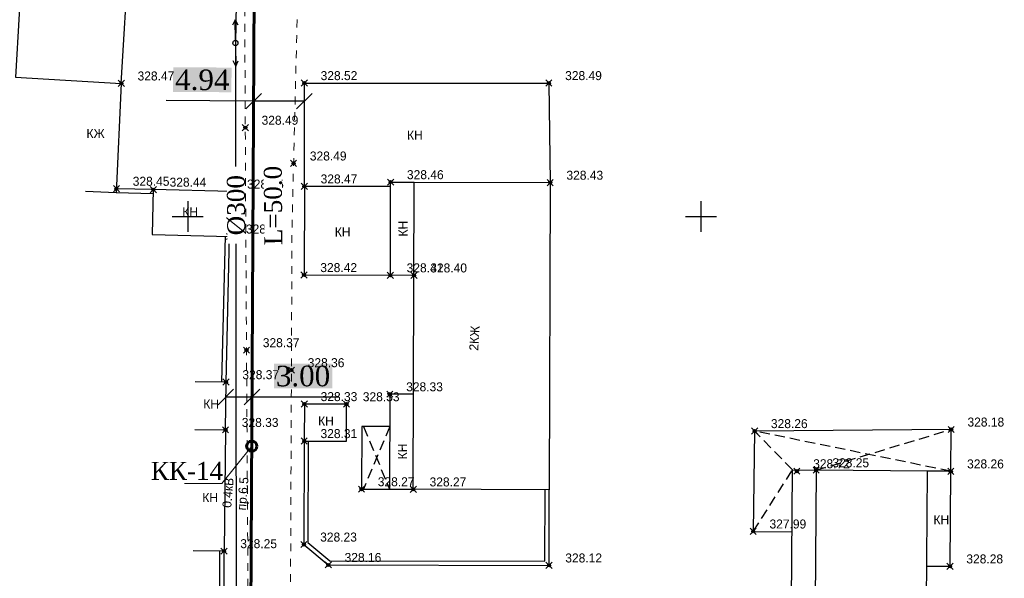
# Model space of a CAD drawing. Header units: metres. Extents: x 703769 to 722343, y 4313031 to 4317457.
# Tile 379 of 409: x 708612 to 708708, y 4316293 to 4316348. Entities that reach past the tile are written whole.
import ezdxf
from ezdxf import colors
from ezdxf.entities.mleader import LeaderData, LeaderLine
from ezdxf.math import Vec2, Vec3

# ---------------------------------------------------------------- set-up
doc = ezdxf.new("R2010")
doc.units = ezdxf.units.M
doc.header["$LTSCALE"] = 0.5
doc.header["$PDMODE"] = 35
doc.header["$PDSIZE"] = 0.3
doc.linetypes.add('Auto_Street_NotBorder_Line_m1', pattern=[3, 1.5, -1.5])
doc.linetypes.add('НАВЕС_ОПОРЫ', pattern=[3, 2, -1])
for name, color, linetype in [('(001) Сетка', 92, 'Continuous'), ('(004) Точки рельефа', 7, 'Continuous'), ('(007) Здания', 7, 'Continuous'), ('(022) Возд. Линии', 7, 'Continuous'), ('(040) Ограда', 7, 'Continuous')]:
    doc.layers.add(name, color=color, linetype=linetype)
doc.layers.add('AUTO#_ROADS_EXIST_L', color=7, linetype='Continuous', lineweight=15, true_color=0x000000)
for name, color, linetype, lineweight in [('HK1', 36, 'Continuous', 60), ('ВК_В1', 134, 'Continuous', 40), ('ВОДОПРОВОД текст', 7, 'Continuous', 50)]:
    doc.layers.add(name, color=color, linetype=linetype, lineweight=lineweight)
doc.styles.add('BM-431', font='txt')
doc.styles.add('D-431', font='txt')
doc.styles.add('Interproekt', font='isocpeur.ttf', dxfattribs={"width": 0.95, "oblique": 15})
doc.styles.add('P-131', font='txt')
doc.styles.get("Standard").update_dxf_attribs({"font": 'times.ttf'})
doc.styles.add('Times New Roman', font='times.ttf')
doc.linetypes.add('ОГРАДА_ГЛИН', pattern='A,4,["|",Standard,S=0.8,R=0,X=0,Y=-0.8],0.5,["|",Standard,S=0.8,R=0,X=0,Y=-0.8],3.5', length=8)
doc.dimstyles.new('300', dxfattribs={"dimtxt": 2, "dimasz": 1.5, "dimexe": 0, "dimexo": 0, "dimgap": 1, "dimtad": 1, "dimzin": 0, "dimdsep": 46, "dimtxsty": 'Standard', "dimblk": 'OBLIQUE', "dimcen": 0, "dimclrd": 1, "dimclre": 1, "dimclrt": 1, "dimadec": 1, "dimazin": 0, "dimtfac": 1, "dimtofl": 0, "dimtmove": 0, "dimatfit": 3, "dimfxl": 3, "dimtfill": 2, "dimtfillclr": 7, "dimtolj": 1, "dimtzin": 0, "dimlwd": 25, "dimlwe": -1, "dimarcsym": 0})

# ---------------------------------------------------------------- blocks, each defined once
blk = doc.blocks.new('Setka')
at = {"layer": '(001) Сетка'}
for p, q in [((0, 1.5), (0, -1.5)), ((-1.5, 0), (1.5, 0))]:
    blk.add_line(p, q, dxfattribs=at)
blk = doc.blocks.new('S1')
at = {"layer": '(022) Возд. Линии'}
for p, q in [((-2, 0), (-1.5, 0.25)), ((-2, 0), (-1.5, -0.25)), ((0, 0), (-2, 0))]:
    blk.add_line(p, q, dxfattribs=at)
blk = doc.blocks.new('S2')
at = {"layer": '(022) Возд. Линии'}
for p, q in [((0, 0), (2, 0)), ((2, 0), (1.5, 0.25)), ((2, 0), (1.5, -0.25))]:
    blk.add_line(p, q, dxfattribs=at)
blk = doc.blocks.new('SS')
at = {"layer": '(022) Возд. Линии'}
blk.add_circle((0, 0), 0.25, dxfattribs=at)
blk = doc.blocks.new('17')
at = {"layer": '(022) Возд. Линии'}
for name, p in [('S1', (708589.491, 4310931.458)), ('SS', (708589.743, 4310931.458)), ('S2', (708589.989, 4310931.458))]:
    blk.add_blockref(name, p, dxfattribs=at)
blk = doc.blocks.new('_Dot')
at = {"color": 0, "linetype": 'ByBlock', "lineweight": -2}
blk.add_line((-0.5, 0), (-1, 0), dxfattribs=at)
at = {"color": 0, "linetype": 'ByBlock', "const_width": 0.5}
blk.add_lwpolyline([(-0.25, 0, 1), (0.25, 0, 1)], format="xyb", close=True, dxfattribs=at)
blk = doc.blocks.new('_Oblique')
at = {"color": 0, "linetype": 'ByBlock', "lineweight": -2}
blk.add_line((-0.5, -0.5), (0.5, 0.5), dxfattribs=at)
blk = doc.blocks.new('*D499')
at = {"color": 1, "lineweight": 25, "transparency": 16777216}
for p, q in [((708634.885, 4316339.691), (708626.366, 4316339.738)), ((708639.826, 4316339.664), (708634.885, 4316339.691))]:
    blk.add_line(p, q, dxfattribs=at)
at = {"layer": 'Defpoints', "color": 0, "lineweight": 40, "transparency": 16777216}
for p in [(708634.885, 4316339.691), (708634.885, 4316339.691), (708639.826, 4316339.664, 329.578)]:
    blk.add_point(p, dxfattribs=at)
at = {"color": 1, "lineweight": 25, "transparency": 16777216, "xscale": 1.5, "yscale": 1.5, "zscale": 1.5}
for p, rotation in [((708634.885, 4316339.691), 179.6889129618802), ((708639.826, 4316339.664), 359.6889129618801)]:
    blk.add_blockref('_Oblique', p, dxfattribs=dict(at, rotation=rotation))
at = {"color": 1, "lineweight": 40, "transparency": 16777216, "insert": (708629.886, 4316341.739), "char_height": 2, "attachment_point": 5, "rotation": 359.68891, "bg_fill": 1, "box_fill_scale": 1.1, "bg_fill_color": 7, "bg_fill_true_color": 16777215, "bg_fill_transparency": 0}
blk.add_mtext('\\A1;4.94', dxfattribs=at)
blk = doc.blocks.new('*D500')
at = {"color": 1, "lineweight": 25, "transparency": 16777216}
for p, q in [((708632.184, 4316310.877), (708634.729, 4316310.877)), ((708634.729, 4316310.877), (708643.172, 4316310.877))]:
    blk.add_line(p, q, dxfattribs=at)
at = {"layer": 'Defpoints', "color": 0, "lineweight": 40, "transparency": 16777216}
for p in [(708632.184, 4316310.877, 657.111), (708634.729, 4316310.877), (708634.729, 4316310.877)]:
    blk.add_point(p, dxfattribs=at)
at = {"color": 1, "lineweight": 25, "transparency": 16777216, "xscale": 1.5, "yscale": 1.5, "zscale": 1.5, "rotation": 180}
blk.add_blockref('_Oblique', (708632.184, 4316310.877), dxfattribs=at)
at = {"color": 1, "lineweight": 25, "transparency": 16777216, "xscale": 1.5, "yscale": 1.5, "zscale": 1.5}
blk.add_blockref('_Oblique', (708634.729, 4316310.877), dxfattribs=at)
at = {"color": 1, "lineweight": 40, "transparency": 16777216, "insert": (708639.7, 4316312.897), "char_height": 2, "attachment_point": 5, "bg_fill": 1, "box_fill_scale": 1.1, "bg_fill_color": 7, "bg_fill_true_color": 16777215, "bg_fill_transparency": 0}
blk.add_mtext('\\A1;3.00', dxfattribs=at)

msp = doc.modelspace()

# ---------------------------------------------------------------- linework, layer by layer
at = {"layer": '(007) Здания'}
for points, elevation in [([(708621.994, 4316341.407), (708622.714, 4316353.763), (708612.396, 4316354.364), (708611.676, 4316342.008)], 657.111), ([(708648.207, 4316322.726), (708648.235, 4316331.356), (708639.826, 4316331.384), (708639.798, 4316322.754)], 329.578), ([(708663.774, 4316331.747), (708663.68, 4316301.845), (708650.442, 4316301.887), (708650.536, 4316331.788)], 329.578), ([(708632.551, 4316326.507), (708632.659, 4316330.881), (708625.113, 4316331.067), (708625.005, 4316326.693)], 657.111), ([(708639.826, 4316310.192), (708639.815, 4316306.591), (708643.923, 4316306.577), (708643.935, 4316310.178)], 329.578), ([(708689.681, 4316303.754), (708689.45, 4316273.739), (708700.302, 4316273.656), (708700.533, 4316303.67)], 327.956)]:
    msp.add_lwpolyline(points, close=True, dxfattribs=dict(at, elevation=elevation))
at = {"layer": '(007) Здания', "flags": 128}
for points, elevation in [([(708621.994, 4316341.407), (708621.994, 4316341.407), (708621.504, 4316330.755), (708618.508, 4316330.893)], 657.111), ([(708639.826, 4316331.384), (708639.826, 4316341.441), (708663.646, 4316341.441), (708663.774, 4316331.747)], 329.578), ([(708632.145, 4316307.678), (708632.202, 4316312.328), (708629.202, 4316312.364)], 657.111), ([(708629.145, 4316307.715), (708632.145, 4316307.678), (708632, 4316295.874), (708629.001, 4316295.911)], 657.111)]:
    msp.add_lwpolyline(points, dxfattribs=dict(at, elevation=elevation))
at = {"layer": '(007) Здания'}
for points, elevation in [([(708650.507, 4316322.719), (708648.207, 4316322.726), (708648.236, 4316331.796), (708650.536, 4316331.788)], 329.578), ([(708650.471, 4316311.139), (708648.162, 4316311.146), (708648.133, 4316301.894), (708650.441, 4316301.887)], 329.578), ([(708648.148, 4316307.996), (708645.414, 4316308.004), (708645.394, 4316301.903), (708648.129, 4316301.894)], 329.578), ([(708702.805, 4316303.637), (708702.841, 4316307.715), (708683.692, 4316307.559), (708683.556, 4316297.79), (708687.329, 4316297.761)], 327.696), ([(708689.45, 4316273.687), (708687.144, 4316273.705), (708687.375, 4316303.772), (708689.681, 4316303.754)], 327.696), ([(708700.461, 4316294.409), (708702.733, 4316294.392), (708702.804, 4316303.653), (708700.533, 4316303.67)], 327.956)]:
    msp.add_lwpolyline(points, dxfattribs=dict(at, elevation=elevation))
at = {"layer": '(007) Здания', "linetype": 'НАВЕС_ОПОРЫ'}
for points, elevation in [([(708648.148, 4316307.996), (708645.584, 4316301.888)], 329.663), ([(708645.603, 4316307.989), (708648.129, 4316301.894)], 329.663), ([(708687.375, 4316303.772), (708683.692, 4316307.559)], 327.696), ([(708702.804, 4316303.653), (708683.692, 4316307.559)], 327.956), ([(708689.681, 4316303.754), (708702.841, 4316307.715)], 327.696), ([(708683.556, 4316297.79), (708687.375, 4316303.772)], 327.696)]:
    msp.add_lwpolyline(points, dxfattribs=dict(at, elevation=elevation))
at = {"layer": '(022) Возд. Линии', "elevation": 657.915, "flags": 128}
msp.add_lwpolyline([(708583.795, 4316549.207), (708595.328, 4316510.672), (708607.068, 4316476.366), (708624.506, 4316422.193), (708633.694, 4316380.137), (708633.113, 4316345.337), (708633.17, 4316289.162)], dxfattribs=at)
at = {"layer": '(040) Ограда', "linetype": 'ОГРАДА_ГЛИН', "flags": 128}
for points, elevation in [([(708625.103, 4316330.667), (708621.504, 4316330.755)], 657.111), ([(708625.113, 4316331.067), (708621.523, 4316331.155)], 657.111), ([(708631.802, 4316312.337), (708632.151, 4316326.517)], 657.111), ([(708640.215, 4316306.589), (708640.182, 4316296.704), (708642.308, 4316294.931), (708663.264, 4316294.884), (708663.28, 4316301.846)], 329.578), ([(708631.573, 4316287.209), (708631.6, 4316295.875)], 657.111)]:
    msp.add_lwpolyline(points, dxfattribs=dict(at, elevation=elevation))
at = {"layer": '(040) Ограда', "flags": 128}
for points, elevation in [([(708632.202, 4316312.328), (708632.551, 4316326.507)], 657.111), ([(708639.815, 4316306.591), (708639.782, 4316296.517), (708642.163, 4316294.531), (708663.663, 4316294.483), (708663.68, 4316301.845)], 329.578), ([(708631.973, 4316287.199), (708632, 4316295.874)], 657.111)]:
    msp.add_lwpolyline(points, dxfattribs=dict(at, elevation=elevation))
at = {"color": 36, "lineweight": 60, "flags": 128}
msp.add_lwpolyline([(708592.975, 4316549.318), (708601.672, 4316520.364), (708617.007, 4316473.627), (708635.241, 4316420.341), (708635.241, 4316420.341), (708635.271, 4316410.736), (708634.483, 4316265.636), (708634.483, 4316265.636)], dxfattribs=at)
at = {"color": 0, "linetype": 'ByBlock', "lineweight": -2, "transparency": 16777216}
for p in [(708621.994, 4316341.407, 328.471), (708639.826, 4316341.441, 328.525), (708663.646, 4316341.441, 328.493), (708634.074, 4316337.096, 328.49), (708638.775, 4316333.616, 328.489), (708621.523, 4316331.155, 328.447), (708625.113, 4316331.067, 328.436), (708639.826, 4316331.384, 328.473), (708648.236, 4316331.796, 328.46), (708663.774, 4316331.747, 328.428), (708632.659, 4316330.881, 328.447), (708632.551, 4316326.507, 328.422), (708639.798, 4316322.754, 328.417), (708648.207, 4316322.727, 328.406), (708650.507, 4316322.719, 328.403), (708634.192, 4316315.442, 328.371), (708638.568, 4316313.493, 328.357), (708632.202, 4316312.328, 328.368), (708648.162, 4316311.146, 328.33), (708639.826, 4316310.192, 328.334), (708643.935, 4316310.178, 328.329), (708632.145, 4316307.678, 328.334), (708683.692, 4316307.559, 328.263), (708702.841, 4316307.715, 328.179), (708639.815, 4316306.591, 328.311), (708687.81, 4316303.657, 328.718), (708689.681, 4316303.754, 328.251), (708702.805, 4316303.637, 328.261), (708645.394, 4316301.903, 328.273), (708650.441, 4316301.887, 328.267), (708683.556, 4316297.79, 327.991), (708639.782, 4316296.517, 328.225), (708632, 4316295.874, 328.25), (708642.163, 4316294.531, 328.16), (708663.663, 4316294.483, 328.115), (708702.733, 4316294.392, 328.28)]:
    msp.add_point(p, dxfattribs=at)
at = {"layer": 'AUTO#_ROADS_EXIST_L', "color": 0, "linetype": 'Auto_Street_NotBorder_Line_m1', "lineweight": 15, "elevation": 329.578, "flags": 128}
for points in [[(708669.173, 4316411.242), (708641.285, 4316411.242), (708638.691, 4316409.622), (708638.691, 4316400.577), (708639.647, 4316389.139), (708639.647, 4316389.139), (708639.348, 4316356.513), (708638.626, 4316327.627), (708638.472, 4316289.986)], [(708634.352, 4316289.439), (708634.12, 4316327.166), (708634.12, 4316327.166), (708633.988, 4316355.939), (708632.539, 4316357.191), (708628.682, 4316357.898), (708612.327, 4316359.059)]]:
    msp.add_lwpolyline(points, dxfattribs=at)
at = {"layer": 'HK1'}
msp.add_circle((708634.703, 4316306.083), 0.5, dxfattribs=at)

# ---------------------------------------------------------------- block references
at = {"layer": '(001) Сетка'}
for p in [(708628.465, 4316328.456), (708678.465, 4316328.456)]:
    msp.add_blockref('Setka', p, dxfattribs=at)
at = {"color": 5, "lineweight": 35, "rotation": 270.874877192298}
msp.add_blockref('17', (-3612615.175, 4959029.318, 329.578), dxfattribs=at)

# ---------------------------------------------------------------- texts
at = {"layer": '(004) Точки рельефа', "color": 18, "true_color": 0x000000, "style": 'D-431'}
for s, p in [('328.47', (708623.58, 4316341.69, 328.471)), ('328.52', (708641.412, 4316341.724, 328.525)), ('328.49', (708665.233, 4316341.725, 328.493)), ('328.49', (708635.66, 4316337.38, 328.49)), ('328.49', (708640.361, 4316333.901, 328.489)), ('328.45', (708623.109, 4316331.438, 328.447)), ('328.44', (708626.699, 4316331.35, 328.436)), ('328.47', (708641.412, 4316331.667, 328.473)), ('328.46', (708649.822, 4316332.081, 328.46)), ('328.43', (708665.36, 4316332.03, 328.428)), ('328.45', (708634.245, 4316331.164, 328.447)), ('328.42', (708634.137, 4316326.79, 328.422)), ('328.42', (708641.384, 4316323.037, 328.417)), ('328.41', (708649.793, 4316323.011, 328.406)), ('328.40', (708652.093, 4316323.002, 328.403)), ('328.37', (708635.778, 4316315.725, 328.371)), ('328.36', (708640.154, 4316313.779, 328.357)), ('328.37', (708633.788, 4316312.611, 328.368)), ('328.33', (708649.748, 4316311.43, 328.33)), ('328.33', (708641.412, 4316310.475, 328.334)), ('328.33', (708645.521, 4316310.462, 328.329)), ('328.33', (708633.731, 4316307.961, 328.334)), ('328.31', (708641.401, 4316306.874, 328.311)), ('328.27', (708646.98, 4316302.186, 328.273)), ('328.27', (708652.028, 4316302.17, 328.267)), ('328.23', (708641.368, 4316296.801, 328.225)), ('328.25', (708633.586, 4316296.157, 328.25)), ('328.16', (708643.749, 4316294.817, 328.16)), ('328.12', (708665.249, 4316294.767, 328.115))]:
    msp.add_text(s, height=0.875, dxfattribs=at).set_placement(p)
at = {"layer": '(004) Точки рельефа', "style": 'D-431'}
for s, p in [('328.26', (708685.278, 4316307.844, 328.263)), ('328.18', (708704.427, 4316307.998, 328.179)), ('328.72', (708689.396, 4316303.94, 328.718)), ('328.25', (708691.267, 4316304.037, 328.251)), ('328.26', (708704.391, 4316303.922, 328.261)), ('327.99', (708685.142, 4316298.074, 327.991)), ('328.28', (708704.319, 4316294.675, 328.28))]:
    msp.add_text(s, height=0.875, dxfattribs=at).set_placement(p)
at = {"layer": '(007) Здания', "style": 'P-131'}
for s, p in [('КЖ', (708618.605, 4316336.088, 329.578)), ('КН', (708701.115, 4316298.487, -0.295))]:
    msp.add_text(s, height=0.88, dxfattribs=at).set_placement(p)
for s, rotation, p in [('КН', 0.18836, (708649.833, 4316335.925, 1.552)), ('КН', 359.41515, (708627.936, 4316328.465, 329.578)), ('КН', 0.18836, (708642.794, 4316326.498, 1.552)), ('КН', 90.18836, (708649.881, 4316326.498, 1.552)), ('2КЖ', 86.64682, (708656.762, 4316315.364, 1.552)), ('КН', 359.41515, (708629.979, 4316309.76, 2.045)), ('КН', 359.41515, (708641.162, 4316308.103, 2.045)), ('КН', 90.18836, (708649.833, 4316304.809, 1.552)), ('КН', 359.41515, (708629.882, 4316300.654, 2.045))]:
    msp.add_text(s, height=0.88, rotation=rotation, dxfattribs=at).set_placement(p)
at = {"layer": '(022) Возд. Линии', "style": 'BM-431'}
for s, p in [('0.4кВ', (708632.702, 4316300.063, 329.578)), ('пр.6.5', (708634.123, 4316299.81, 329.578))]:
    msp.add_text(s, height=0.875, rotation=85.17106, dxfattribs=at).set_placement(p)

# ---------------------------------------------------------------- dimensions: what is measured, and where the dimension line sits
at = {"color": 1, "lineweight": 40}
dim = msp.add_aligned_dim(p1=(708639.826, 4316339.664, 329.578), p2=(708634.885, 4316339.691), distance=0, dimstyle='300', dxfattribs=at)
dim.commit()
dim.dimension.update_dxf_attribs({"geometry": '*D499', "text_midpoint": (708629.886, 4316341.739)})
dim = msp.add_aligned_dim(p1=(708632.184, 4316310.877, 657.111), p2=(708634.729, 4316310.877), distance=0, text='3.00', dimstyle='300', dxfattribs=at)
dim.commit()
dim.dimension.update_dxf_attribs({"geometry": '*D500', "text_midpoint": (708639.7, 4316312.897)})

# ---------------------------------------------------------------- next in the draw order: texts
at = {"layer": 'ВОДОПРОВОД текст', "color": 7, "linetype": 'Continuous', "lineweight": 50, "char_height": 1.75, "width": 7.48307, "attachment_point": 5, "rotation": 90.42759, "style": 'Times New Roman', "bg_fill": 3, "box_fill_scale": 1, "bg_fill_color": 256, "bg_fill_transparency": 16714492}
for s, insert in [('%%C300', (708633.208, 4316329.546)), ('L=50.0', (708636.794, 4316329.515, 445.973))]:
    msp.add_mtext(s, dxfattribs=dict(at, insert=insert))

# ---------------------------------------------------------------- next in the draw order: leaders
at = {"layer": 'ВК_В1', "color": 7, "lineweight": 13}
ml = msp.add_multileader_mtext('Standard', dxfattribs=at)
ml.set_content('{\\fTimes New Roman|b0|i0|c204|p18;\\Q0;\\W1;КК-\\fTimes New Roman|b0|i0|c0|p18;14}', color=7, style='Interproekt')
ml.set_leader_properties(color=256, linetype='Continuous', lineweight=13)
ml.set_arrow_properties(name='DOT')
ml.build(insert=Vec2(0, 0))
ml.multileader.update_dxf_attribs({"text_left_attachment_type": 6, "text_right_attachment_type": 6, "dogleg_length": 0, "arrow_head_size": 0.00144})
ctx = ml.context
ctx.base_point, ctx.char_height, ctx.arrow_head_size, ctx.landing_gap_size, ctx.plane_origin = Vec3(708625.017, 4316302.459, 1390.299), 1.75, 0.00144, 0.0008, Vec3(709496.299, 4316342.481, 1390.299)
ctx.left_attachment, ctx.right_attachment, ctx.text_align_type = 6, 6, 1
notes = []
notes.append((ctx, [(1, (1, 1, 0), (708631.774, 4316302.459, 1390.299), (-1, 0), 0, [(0, [(708634.703, 4316306.083, 1390.299)], 0, [])])]))
ctx.mtext.insert, ctx.mtext.rotation, ctx.mtext.width, ctx.mtext.alignment, ctx.mtext.flow_direction = Vec3(708628.395, 4316304.559, 1390.299), 6.283185, 3.59135, 2, 5
ctx.mtext.has_bg_fill, ctx.mtext.bg_color, ctx.mtext.bg_scale_factor, ctx.mtext.bg_transparency, ctx.mtext.use_window_bg_color = 1, -1027028792, 1.5, 0, 1
for ctx, leaders in notes:
    for number, flags, end, landing, length, lines in leaders:
        leader = LeaderData()
        leader.index, (leader.has_last_leader_line, leader.has_dogleg_vector, leader.attachment_direction) = number, flags
        leader.last_leader_point, leader.dogleg_vector, leader.dogleg_length = Vec3(end), Vec3(landing), length
        for number, points, colour, breaks in lines:
            line = LeaderLine()
            line.index, line.vertices, line.color, line.breaks = number, Vec3.list(points), colors.encode_raw_color(colour), breaks
            leader.lines.append(line)
        ctx.leaders.append(leader)

doc.saveas('drawing.dxf')
